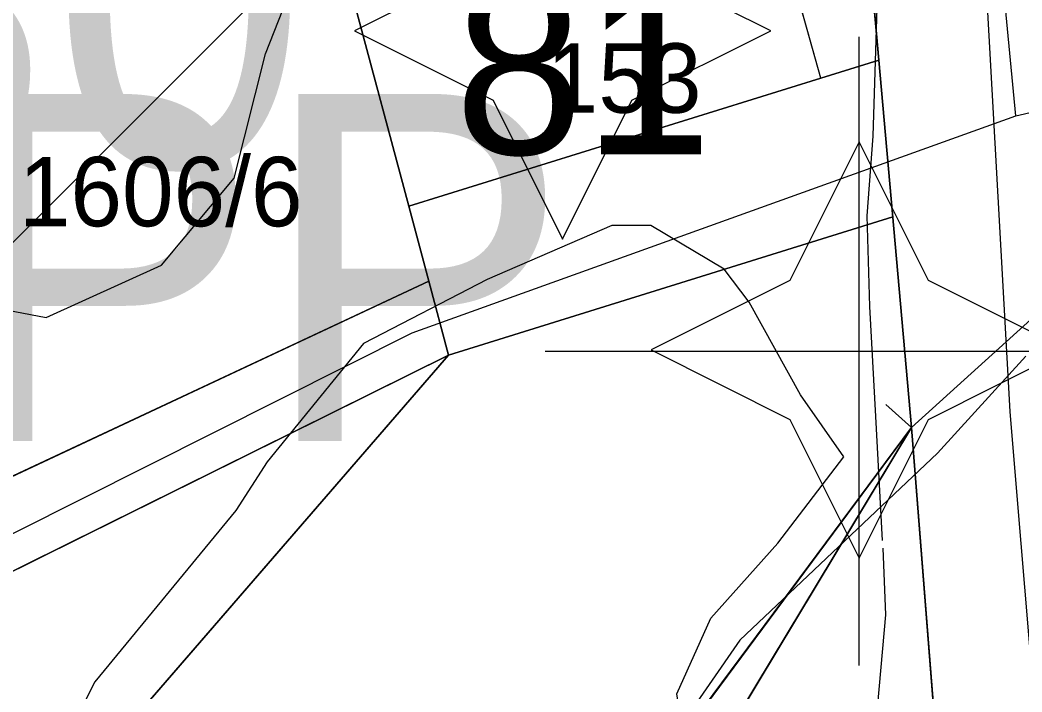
# Model space of a CAD drawing. Extents: x -706130 to -698555, y -971544 to -967260.
# Drawn here: x -704356.13 to -704327.24, y -970112.5 to -970093.15 of the extents above; entities that cross this region are included whole.
import ezdxf

# ---------------------------------------------------------------- set-up
doc = ezdxf.new("R2010")
doc.units = 0
for name, color, linetype in [('_Polohopis reambulance', 7, 'Continuous'), ('Architektonicky cenná stavba drobna krizky S', 7, 'Continuous'), ('Architektonicky cenná stavba S', 7, 'Continuous'), ('BPEJ I-II trida ochrany S', 7, 'Continuous'), ('Docházková izochrona - BUS S', 7, 'Continuous'), ('Docházková izochrona - VLAK N', 7, 'Continuous'), ('Hranice intravilán', 7, 'Continuous'), ('Implicitní', 7, 'Continuous'), ('Kanalizace_stoka bez rozlišení N', 7, 'Continuous'), ('KN_Budovy', 7, 'Continuous'), ('KN_Budovy_cisla_domovni', 7, 'Continuous'), ('KN_Hranice_parcel', 7, 'Continuous'), ('KN_Hranice_parcel_vnitrni_kresba', 7, 'Continuous'), ('KN_Parcelni cisla', 7, 'Continuous'), ('KN_Polygon parcely', 7, 'Continuous'), ('KN_POZEMKY_11_VODNI_PLOCHA', 7, 'Continuous'), ('KN_POZEMKY_13_ZASTAVENA PLOCHA', 7, 'Continuous'), ('KN_POZEMKY_14_OSTATNI PLOCHA', 7, 'Continuous'), ('KN_POZEMKY_5_ZAHRADA', 7, 'Continuous'), ('KN_VYUZITI_07_vodni plocha_tok prirozeny', 7, 'Continuous'), ('KN_VYUZITI_16_ostatni plocha_silnice', 7, 'Continuous'), ('KN_VYUZITI_17_ostatni plocha_ostatni komunikace', 7, 'Continuous'), ('KN_VYUZITI_23_ostatni plocha_manipulacni plocha', 7, 'Continuous'), ('KN_VYUZITI_26_ostatni plocha_jina plocha', 7, 'Continuous'), ('Komunikace III třídy osy S', 7, 'Continuous'), ('Plochy doprava silniční - silnice III třídy S', 7, 'Continuous'), ('Plochy smíšené obytné venkovské S', 7, 'Continuous'), ('Plochy verejnych prostranstvi - komunikace ostatni S', 7, 'Continuous'), ('Plochy vodní a vodnich toku S', 7, 'Continuous'), ('Plochy zeleně sídelní ostatní S', 7, 'Continuous'), ('Regulační bloky v krajině S', 7, 'Continuous'), ('Regulační bloky v krajině S  TIS', 7, 'Continuous'), ('Regulační bloky zastavěné S', 7, 'Continuous'), ('Regulační kódy zastavěné S', 7, 'Continuous'), ('Vodovodní řady - rozváděcí S', 7, 'Continuous'), ('VÝŠKOPIS_vrstevnice doplňková', 7, 'Continuous'), ('Záplavové území stanovene S', 7, 'Continuous'), ('Záplavového území_aktivní zóna S', 7, 'Continuous')]:
    doc.layers.add(name, color=color, linetype=linetype)

# ---------------------------------------------------------------- blocks, each defined once
blk = doc.blocks.new('UNNAMED')
at = {"layer": 'Implicitní'}
for p, q in [((0, -0.5), (0, 0.5)), ((-0.5, 0), (0.5, 0))]:
    blk.add_line(p, q, dxfattribs=at)

msp = doc.modelspace()

# ---------------------------------------------------------------- linework, layer by layer
at = {"layer": '_Polohopis reambulance'}
msp.add_lwpolyline([(-704343.77, -970102.8), (-704330.964, -970098.822)], dxfattribs=at)
at = {"layer": 'Architektonicky cenná stavba drobna krizky S'}
msp.add_lwpolyline([(-704331.934, -970096.653), (-704333.934, -970100.653), (-704337.934, -970102.653), (-704333.934, -970104.653), (-704331.934, -970108.653), (-704329.934, -970104.653), (-704325.934, -970102.653), (-704329.934, -970100.653)], close=True, dxfattribs=at)
at = {"layer": 'Architektonicky cenná stavba S'}
msp.add_lwpolyline([(-704340.483, -970087.459), (-704342.483, -970091.459), (-704346.483, -970093.459), (-704342.483, -970095.459), (-704340.483, -970099.459), (-704338.483, -970095.459), (-704334.483, -970093.459), (-704338.483, -970091.459)], close=True, dxfattribs=at)
at = {"layer": 'BPEJ I-II trida ochrany S'}
for p, q in [((-704331.37, -970094.3), (-704333.04, -970094.82)), ((-704330.42, -970104.89), (-704331.37, -970094.3)), ((-704333.04, -970094.82), (-704344.92, -970098.51)), ((-704344.92, -970098.51), (-704344.34, -970100.67)), ((-704344.34, -970100.67), (-704343.77, -970102.8)), ((-704343.77, -970102.8), (-704358.32, -970119.59)), ((-704352.52, -970134.61), (-704330.42, -970104.89))]:
    msp.add_line(p, q, dxfattribs=at)
at = {"layer": 'Docházková izochrona - BUS S'}
msp.add_arc((-704361.829, -969946.93), 400, 155.51821, 17.33949, dxfattribs=at)
at = {"layer": 'Docházková izochrona - VLAK N'}
msp.add_circle((-704165.451, -969778.767), 800, dxfattribs=at)
at = {"layer": 'Hranice intravilán'}
msp.add_lwpolyline([(-704329.78, -970132.11), (-704329.33, -970118.8), (-704330.42, -970104.89), (-704331.37, -970094.3), (-704344.92, -970098.51), (-704344.34, -970100.67), (-704358.08, -970107.1), (-704359.61, -970100.57), (-704367.36, -970105.98), (-704396.17, -970126.11), (-704426.26, -970081.19), (-704421.46, -970073.09), (-704487.86, -970093.08)], dxfattribs=at)
at = {"layer": 'Kanalizace_stoka bez rozlišení N'}
for points in [[(-704327.417, -970095.907), (-704330.185, -970067.287), (-704349.466, -970012.993), (-704358.228, -969974.444), (-704360.978, -969953.175), (-704362.313, -969925.187), (-704352.883, -969832.615), (-704354.224, -969808.307), (-704360.205, -969783.948), (-704362.825, -969750.855), (-704368.86, -969750.185), (-704369.794, -969697.897), (-704373.769, -969663.914), (-704377.96, -969638.098), (-704374.196, -969620.371), (-704406.439, -969532.54)], [(-704327.417, -970095.907), (-704321.171, -970094.457), (-704291.304, -970061.119), (-704296.035, -970046.854), (-704306.704, -970026.654), (-704311.283, -970016.989), (-704314.925, -969993.846), (-704307.349, -969966.183), (-704300.189, -969956.423), (-704286.701, -969946.436)], [(-704431.431, -970122.192), (-704396.272, -970127.986), (-704344.818, -970102.156), (-704327.417, -970095.907)]]:
    msp.add_lwpolyline(points, dxfattribs=at)
at = {"layer": 'KN_Budovy'}
msp.add_lwpolyline([(-704346.48, -970092.67), (-704344.92, -970098.51), (-704333.04, -970094.82), (-704334.58, -970089.34)], close=True, dxfattribs=at)
at = {"layer": 'KN_Hranice_parcel'}
for p, q in [((-704331.37, -970094.3), (-704332.1, -970086.03)), ((-704330.42, -970104.89), (-704331.37, -970094.3)), ((-704344.34, -970100.67), (-704344.92, -970098.51)), ((-704358.08, -970107.1), (-704344.34, -970100.67)), ((-704344.34, -970100.67), (-704343.77, -970102.8)), ((-704339.88, -970120.57), (-704330.42, -970104.89)), ((-704329.33, -970118.8), (-704330.42, -970104.89))]:
    msp.add_line(p, q, dxfattribs=at)
for points in [[(-704347.48, -970088.96), (-704346.48, -970092.67), (-704344.92, -970098.51)], [(-704344.92, -970098.51), (-704333.04, -970094.82), (-704331.37, -970094.3)], [(-704343.77, -970102.8), (-704362.59, -970112.12), (-704375.56, -970119.71), (-704383.01, -970124.07)], [(-704383.01, -970124.07), (-704378.87, -970131.33), (-704358.32, -970119.59), (-704343.77, -970102.8)], [(-704374.06, -970156.58), (-704352.52, -970134.61), (-704330.42, -970104.89)]]:
    msp.add_lwpolyline(points, dxfattribs=at)
at = {"layer": 'KN_Hranice_parcel_vnitrni_kresba'}
for p, q in [((-704333.04, -970094.82), (-704334.58, -970089.34)), ((-704330.42, -970104.89), (-704324.43, -970099.46)), ((-704331.163, -970104.22), (-704330.42, -970104.889))]:
    msp.add_line(p, q, dxfattribs=at)
at = {"layer": 'KN_Polygon parcely'}
msp.add_lwpolyline([(-704357.51, -969994.48), (-704355.18, -970005.47), (-704350.18, -970025.53), (-704347.85, -970032.69), (-704345.4, -970040.23), (-704344.11, -970044.38), (-704339.6, -970051), (-704335.8, -970061.93), (-704333.88, -970067.44), (-704333.23, -970069.32), (-704333.15, -970071.25), (-704332.66, -970082.06), (-704332.6, -970083.49), (-704332.1, -970086.03), (-704331.37, -970094.3), (-704330.42, -970104.89), (-704329.33, -970118.8), (-704329.78, -970132.11), (-704330.19, -970144.44), (-704330.75, -970158.08), (-704331.18, -970168.41), (-704332.12, -970180.63), (-704338.7, -970204.45)], dxfattribs=at)
for points in [[(-704346.48, -970092.67), (-704344.92, -970098.51), (-704333.04, -970094.82), (-704331.37, -970094.3), (-704332.1, -970086.03), (-704347.48, -970088.96)], [(-704344.92, -970098.51), (-704346.48, -970092.67), (-704347.48, -970088.96), (-704361.7, -970091.66), (-704359.61, -970100.57), (-704358.08, -970107.1), (-704344.34, -970100.67)], [(-704396.45, -970129.66), (-704374.06, -970156.58), (-704352.52, -970134.61), (-704330.42, -970104.89), (-704331.37, -970094.3), (-704333.04, -970094.82), (-704344.92, -970098.51), (-704344.34, -970100.67), (-704343.77, -970102.8), (-704358.32, -970119.59), (-704378.87, -970131.33), (-704383.01, -970124.07)], [(-704396.17, -970126.11), (-704396.45, -970129.66), (-704383.01, -970124.07), (-704375.56, -970119.71), (-704362.59, -970112.12), (-704343.77, -970102.8), (-704344.34, -970100.67), (-704358.08, -970107.1), (-704363.94, -970109.85), (-704382.11, -970120.41)], [(-704378.87, -970131.33), (-704358.32, -970119.59), (-704343.77, -970102.8), (-704362.59, -970112.12), (-704375.56, -970119.71), (-704383.01, -970124.07)], [(-704363.85, -970150.42), (-704354.07, -970142.33), (-704339.88, -970120.57), (-704330.42, -970104.89), (-704352.52, -970134.61), (-704374.06, -970156.58), (-704372.7, -970158.25)], [(-704330.81, -970123.35), (-704329.33, -970118.8), (-704330.42, -970104.89), (-704339.88, -970120.57), (-704354.07, -970142.33), (-704348.6, -970146.63), (-704332.33, -970124.25)]]:
    msp.add_lwpolyline(points, close=True, dxfattribs=at)
at = {"layer": 'KN_POZEMKY_11_VODNI_PLOCHA'}
for p, q in [((-704339.88, -970120.57), (-704330.42, -970104.89)), ((-704330.42, -970104.89), (-704329.33, -970118.8))]:
    msp.add_line(p, q, dxfattribs=at)
at = {"layer": 'KN_POZEMKY_13_ZASTAVENA PLOCHA'}
for p, q in [((-704332.1, -970086.03), (-704331.37, -970094.3)), ((-704344.92, -970098.51), (-704346.48, -970092.67)), ((-704331.37, -970094.3), (-704333.04, -970094.82)), ((-704333.04, -970094.82), (-704344.92, -970098.51)), ((-704362.59, -970112.12), (-704343.77, -970102.8)), ((-704343.77, -970102.8), (-704358.32, -970119.59))]:
    msp.add_line(p, q, dxfattribs=at)
at = {"layer": 'KN_POZEMKY_14_OSTATNI PLOCHA'}
for p, q in [((-704331.37, -970094.3), (-704332.1, -970086.03)), ((-704346.48, -970092.67), (-704344.92, -970098.51)), ((-704330.42, -970104.89), (-704331.37, -970094.3)), ((-704344.92, -970098.51), (-704344.34, -970100.67)), ((-704344.34, -970100.67), (-704358.08, -970107.1)), ((-704358.08, -970107.1), (-704344.34, -970100.67)), ((-704344.34, -970100.67), (-704343.77, -970102.8)), ((-704343.77, -970102.8), (-704362.59, -970112.12)), ((-704352.52, -970134.61), (-704330.42, -970104.89)), ((-704330.42, -970104.89), (-704339.88, -970120.57)), ((-704329.33, -970118.8), (-704330.42, -970104.89))]:
    msp.add_line(p, q, dxfattribs=at)
at = {"layer": 'KN_POZEMKY_5_ZAHRADA'}
for p, q in [((-704333.04, -970094.82), (-704331.37, -970094.3)), ((-704331.37, -970094.3), (-704330.42, -970104.89)), ((-704344.92, -970098.51), (-704333.04, -970094.82)), ((-704344.34, -970100.67), (-704344.92, -970098.51)), ((-704343.77, -970102.8), (-704344.34, -970100.67)), ((-704358.32, -970119.59), (-704343.77, -970102.8)), ((-704330.42, -970104.89), (-704352.52, -970134.61))]:
    msp.add_line(p, q, dxfattribs=at)
at = {"layer": 'KN_VYUZITI_07_vodni plocha_tok prirozeny'}
for p, q in [((-704339.88, -970120.57), (-704330.42, -970104.89)), ((-704330.42, -970104.89), (-704329.33, -970118.8))]:
    msp.add_line(p, q, dxfattribs=at)
at = {"layer": 'KN_VYUZITI_16_ostatni plocha_silnice'}
for p, q in [((-704331.37, -970094.3), (-704332.1, -970086.03)), ((-704330.42, -970104.89), (-704331.37, -970094.3)), ((-704329.33, -970118.8), (-704330.42, -970104.89))]:
    msp.add_line(p, q, dxfattribs=at)
at = {"layer": 'KN_VYUZITI_17_ostatni plocha_ostatni komunikace'}
for p, q in [((-704358.08, -970107.1), (-704344.34, -970100.67)), ((-704344.34, -970100.67), (-704343.77, -970102.8)), ((-704343.77, -970102.8), (-704362.59, -970112.12))]:
    msp.add_line(p, q, dxfattribs=at)
at = {"layer": 'KN_VYUZITI_23_ostatni plocha_manipulacni plocha'}
for p, q in [((-704346.48, -970092.67), (-704344.92, -970098.51)), ((-704344.92, -970098.51), (-704344.34, -970100.67)), ((-704344.34, -970100.67), (-704358.08, -970107.1))]:
    msp.add_line(p, q, dxfattribs=at)
at = {"layer": 'KN_VYUZITI_26_ostatni plocha_jina plocha'}
for p, q in [((-704352.52, -970134.61), (-704330.42, -970104.89)), ((-704330.42, -970104.89), (-704339.88, -970120.57))]:
    msp.add_line(p, q, dxfattribs=at)
at = {"layer": 'Komunikace III třídy osy S'}
msp.add_lwpolyline([(-704358.17, -969972.19), (-704350.532, -970007.639), (-704346.746, -970023.633), (-704345.675, -970027.421), (-704344.175, -970031.567), (-704332.987, -970057.742), (-704329.862, -970070.126), (-704328.987, -970079.507), (-704327.589, -970104.421), (-704327.388, -970106.853), (-704326.835, -970113.491), (-704326.607, -970117.788), (-704326.492, -970120.194), (-704325.76, -970138.71), (-704325.76, -970150.17), (-704326.17, -970160.27), (-704326.69, -970167.44), (-704327.9, -970175.3), (-704330.93, -970188.51), (-704335.437, -970204.681)], dxfattribs=at)
at = {"layer": 'Plochy doprava silniční - silnice III třídy S'}
for p, q in [((-704332.1, -970086.03), (-704331.37, -970094.3)), ((-704331.37, -970094.3), (-704330.42, -970104.89)), ((-704330.42, -970104.89), (-704329.33, -970118.8))]:
    msp.add_line(p, q, dxfattribs=at)
at = {"layer": 'Plochy smíšené obytné venkovské S'}
for p, q in [((-704331.37, -970094.3), (-704332.1, -970086.03)), ((-704333.04, -970094.82), (-704331.37, -970094.3)), ((-704344.92, -970098.51), (-704333.04, -970094.82)), ((-704344.34, -970100.67), (-704344.92, -970098.51)), ((-704330.964, -970098.822), (-704343.77, -970102.8)), ((-704330.42, -970104.89), (-704330.964, -970098.822)), ((-704358.08, -970107.1), (-704344.34, -970100.67)), ((-704343.77, -970102.8), (-704362.59, -970112.12)), ((-704352.52, -970134.61), (-704330.42, -970104.89))]:
    msp.add_line(p, q, dxfattribs=at)
at = {"layer": 'Plochy verejnych prostranstvi - komunikace ostatni S'}
for p, q in [((-704330.964, -970098.822), (-704331.37, -970094.3)), ((-704344.92, -970098.51), (-704344.34, -970100.67)), ((-704343.77, -970102.8), (-704330.964, -970098.822)), ((-704344.34, -970100.67), (-704358.08, -970107.1)), ((-704344.34, -970100.67), (-704343.77, -970102.8)), ((-704343.77, -970102.8), (-704344.34, -970100.67))]:
    msp.add_line(p, q, dxfattribs=at)
for points in [[(-704331.37, -970094.3), (-704333.04, -970094.82), (-704344.92, -970098.51)], [(-704383.01, -970124.07), (-704375.56, -970119.71), (-704362.59, -970112.12), (-704343.77, -970102.8)]]:
    msp.add_lwpolyline(points, dxfattribs=at)
at = {"layer": 'Plochy vodní a vodnich toku S'}
for p, q in [((-704330.42, -970104.89), (-704339.88, -970120.57)), ((-704329.33, -970118.8), (-704330.42, -970104.89))]:
    msp.add_line(p, q, dxfattribs=at)
at = {"layer": 'Plochy zeleně sídelní ostatní S'}
for p, q in [((-704330.42, -970104.89), (-704352.52, -970134.61)), ((-704339.88, -970120.57), (-704330.42, -970104.89))]:
    msp.add_line(p, q, dxfattribs=at)
at = {"layer": 'Regulační bloky v krajině S'}
for p, q in [((-704330.42, -970104.89), (-704339.88, -970120.57)), ((-704329.33, -970118.8), (-704330.42, -970104.89))]:
    msp.add_line(p, q, dxfattribs=at)
at = {"layer": 'Regulační bloky v krajině S  TIS'}
for p, q in [((-704330.42, -970104.89), (-704339.88, -970120.57)), ((-704329.33, -970118.8), (-704330.42, -970104.89))]:
    msp.add_line(p, q, dxfattribs=at)
at = {"layer": 'Regulační bloky zastavěné S'}
for p, q in [((-704331.37, -970094.3), (-704332.1, -970086.03)), ((-704332.1, -970086.03), (-704331.37, -970094.3)), ((-704333.04, -970094.82), (-704331.37, -970094.3)), ((-704331.37, -970094.3), (-704333.04, -970094.82)), ((-704331.37, -970094.3), (-704330.42, -970104.89)), ((-704330.964, -970098.822), (-704331.37, -970094.3)), ((-704344.92, -970098.51), (-704333.04, -970094.82)), ((-704333.04, -970094.82), (-704344.92, -970098.51)), ((-704344.34, -970100.67), (-704344.92, -970098.51)), ((-704344.92, -970098.51), (-704344.34, -970100.67)), ((-704330.964, -970098.822), (-704343.77, -970102.8)), ((-704343.77, -970102.8), (-704330.964, -970098.822)), ((-704330.42, -970104.89), (-704330.964, -970098.822)), ((-704358.08, -970107.1), (-704344.34, -970100.67)), ((-704344.34, -970100.67), (-704358.08, -970107.1)), ((-704330.42, -970104.89), (-704352.52, -970134.61)), ((-704339.88, -970120.57), (-704330.42, -970104.89)), ((-704330.42, -970104.89), (-704329.33, -970118.8))]:
    msp.add_line(p, q, dxfattribs=at)
for points in [[(-704343.77, -970102.8), (-704362.59, -970112.12), (-704375.56, -970119.71)], [(-704375.56, -970119.71), (-704362.59, -970112.12), (-704343.77, -970102.8)], [(-704374.06, -970156.58), (-704352.52, -970134.61), (-704330.42, -970104.89)]]:
    msp.add_lwpolyline(points, dxfattribs=at)
at = {"layer": 'Vodovodní řady - rozváděcí S'}
for points in [[(-704331.259, -970108.138), (-704331.45, -970104.57), (-704331.63, -970101.4), (-704331.7, -970098.79), (-704331.53, -970096.49), (-704331.24, -970087.26), (-704332.43, -970067.69), (-704332.41, -970067.56), (-704338.76, -970050.52), (-704344.8, -970037.22), (-704348.13, -970028.46)], [(-704331.25, -970108.36), (-704331.17, -970110.28), (-704331.4, -970112.87), (-704331.39, -970116.39), (-704331.09, -970118.66), (-704330.47, -970121.12), (-704329.09, -970127.28), (-704328.43, -970130.18), (-704327.79, -970133.96)]]:
    msp.add_lwpolyline(points, dxfattribs=at)
at = {"layer": 'VÝŠKOPIS_vrstevnice doplňková'}
msp.add_lwpolyline([(-704496.992, -970103.021), (-704493.628, -970106.735), (-704477.079, -970119.575), (-704466.806, -970125.282), (-704451.398, -970131.56), (-704439.699, -970134.841), (-704423.149, -970137.695), (-704414.589, -970136.839), (-704405.173, -970134.128), (-704398.895, -970131.559), (-704381.346, -970121.287), (-704362.942, -970106.164), (-704340.828, -970084.05)], dxfattribs=at)
at = {"layer": 'Záplavové území stanovene S'}
for points in [[(-704358.041, -970101.209), (-704355.375, -970101.713), (-704352.044, -970100.206), (-704349.954, -970097.704), (-704349.046, -970094.125), (-704348.033, -970091.533)], [(-704327.125, -970102.827), (-704329.672, -970105.625), (-704335.375, -970111.014), (-704337.06, -970113.44), (-704337.188, -970112.562), (-704336.213, -970110.375), (-704334.282, -970108.218), (-704332.375, -970105.732), (-704333.625, -970103.95), (-704335.1, -970101.278), (-704335.829, -970100.329), (-704337.936, -970099.064), (-704339.063, -970099.063), (-704342.66, -970100.625), (-704346.22, -970102.47), (-704348.999, -970105.875), (-704349.901, -970107.281), (-704353.966, -970112.216), (-704354.625, -970113.506), (-704355.634, -970114.366), (-704356.727, -970114.773)]]:
    msp.add_lwpolyline(points, dxfattribs=at)
at = {"layer": 'Záplavového území_aktivní zóna S'}
msp.add_lwpolyline([(-704327.125, -970102.827), (-704329.672, -970105.625), (-704335.375, -970111.014), (-704337.06, -970113.44), (-704337.106, -970113.123), (-704338.438, -970114.188), (-704339, -970115.25), (-704340.125, -970118.25), (-704341, -970119.25), (-704341.438, -970120.062), (-704342.438, -970120.812), (-704343.062, -970121.625), (-704343.688, -970122.875), (-704344.062, -970124.125), (-704344.375, -970126.125), (-704344.875, -970127.125), (-704345.438, -970129.562), (-704346.375, -970131.125), (-704346.688, -970132.062)], dxfattribs=at)

# ---------------------------------------------------------------- block references
at = {"layer": 'Architektonicky cenná stavba drobna krizky S', "xscale": 18.11164, "yscale": 18.11164}
msp.add_blockref('UNNAMED', (-704331.93, -970102.684), dxfattribs=at)

# ---------------------------------------------------------------- texts
at = {"layer": 'KN_Budovy_cisla_domovni'}
msp.add_text('81', height=5, dxfattribs=at).set_placement((-704343.601, -970097.014))
at = {"layer": 'KN_Parcelni cisla'}
for s, p in [('153', (-704340.94, -970095.82)), ('1606/6', (-704356.16, -970099.09))]:
    msp.add_text(s, height=2, dxfattribs=at).set_placement(p)
at = {"layer": 'Regulační kódy zastavěné S'}
for s, p in [('RZ.1.10.80', (-704413.97, -970097.373)), ('PP', (-704358.119, -970105.278))]:
    msp.add_text(s, height=10, dxfattribs=at).set_placement(p)

doc.saveas('drawing.dxf')
